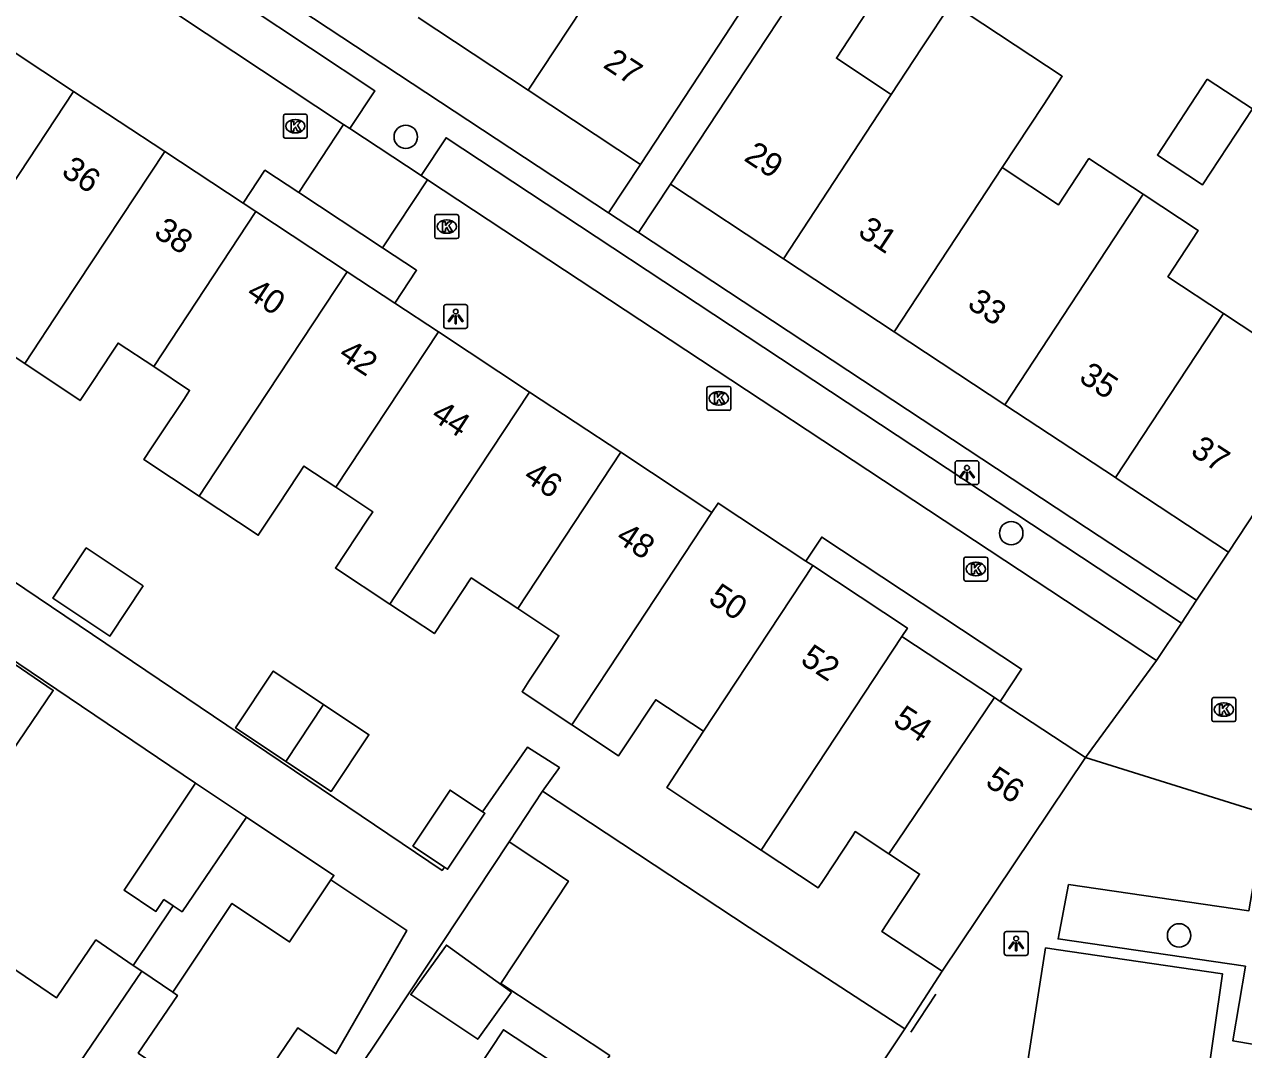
# Model space of a CAD drawing. Extents: x 159280 to 160375, y 384531 to 385872.
# Drawn here: x 159929.1 to 159980, y 384791.6 to 384834.5 of the extents above; entities that cross this region are included whole.
import ezdxf

# ---------------------------------------------------------------- set-up
doc = ezdxf.new("R2010")
doc.units = 0
for name, color, linetype in [('IMGEO_Boom', 7, 'Continuous'), ('IMGEO_Kolk', 7, 'Continuous'), ('IMGEO_Lichtpunt', 7, 'Continuous'), ('IMGEO_Muur', 7, 'Continuous'), ('IMGEO_Pand', 7, 'Continuous'), ('IMGEO_Pand_nummerreeks', 7, 'Continuous'), ('IMGEO_Rijbaan_lokaal_open', 7, 'Continuous'), ('IMGEO_Voetpad_open', 7, 'Continuous')]:
    doc.layers.add(name, color=color, linetype=linetype)

msp = doc.modelspace()

# ---------------------------------------------------------------- linework, layer by layer
at = {"layer": 'IMGEO_Boom'}
for centre in [(159945.015, 384829.786), (159970.33, 384813.225), (159977.346, 384796.416)]:
    msp.add_circle(centre, 0.489, dxfattribs=at)
at = {"layer": 'IMGEO_Kolk'}
for p, q in [((159939.897, 384829.802), (159939.897, 384830.654)), ((159939.972, 384830.728), (159940.824, 384830.728)), ((159940.898, 384830.654), (159940.898, 384829.802)), ((159940.385, 384830.508), (159940.41, 384830.508)), ((159940.824, 384829.728), (159939.972, 384829.728)), ((159940.408, 384829.948), (159940.383, 384829.948)), ((159946.303, 384826.534), (159947.155, 384826.534)), ((159946.228, 384825.608), (159946.228, 384826.46)), ((159946.716, 384826.314), (159946.741, 384826.314)), ((159947.229, 384826.46), (159947.229, 384825.608)), ((159947.155, 384825.534), (159946.303, 384825.534)), ((159946.739, 384825.754), (159946.714, 384825.754)), ((159957.606, 384818.431), (159957.606, 384819.283)), ((159957.681, 384819.357), (159958.533, 384819.357)), ((159958.094, 384819.137), (159958.119, 384819.137)), ((159958.607, 384819.283), (159958.607, 384818.431)), ((159958.533, 384818.357), (159957.681, 384818.357)), ((159958.117, 384818.577), (159958.092, 384818.577)), ((159968.346, 384811.3), (159968.346, 384812.152)), ((159968.421, 384812.226), (159969.273, 384812.226)), ((159968.834, 384812.006), (159968.859, 384812.006)), ((159969.347, 384812.152), (159969.347, 384811.3)), ((159969.273, 384811.226), (159968.421, 384811.226)), ((159968.857, 384811.446), (159968.832, 384811.446)), ((159978.716, 384805.426), (159978.716, 384806.278)), ((159978.791, 384806.352), (159979.643, 384806.352)), ((159979.204, 384806.132), (159979.229, 384806.132)), ((159979.717, 384806.278), (159979.717, 384805.426)), ((159979.643, 384805.352), (159978.791, 384805.352)), ((159979.227, 384805.572), (159979.202, 384805.572))]:
    msp.add_line(p, q, dxfattribs=at)
for points in [[(159939.897, 384829.802), (159939.897, 384830.654)], [(159939.972, 384830.728), (159940.824, 384830.728)], [(159940.898, 384830.654), (159940.898, 384829.802)], [(159940.218, 384830.428), (159940.341, 384830.428), (159940.341, 384830.277), (159940.471, 384830.428), (159940.635, 384830.428), (159940.489, 384830.277), (159940.642, 384830.028), (159940.49, 384830.028), (159940.405, 384830.192), (159940.341, 384830.125), (159940.341, 384830.028), (159940.218, 384830.028), (159940.218, 384830.428)], [(159940.824, 384829.728), (159939.972, 384829.728)], [(159946.303, 384826.534), (159947.155, 384826.534)], [(159946.228, 384825.608), (159946.228, 384826.46)], [(159946.549, 384826.234), (159946.672, 384826.234), (159946.672, 384826.083), (159946.802, 384826.234), (159946.966, 384826.234), (159946.82, 384826.083), (159946.973, 384825.834), (159946.821, 384825.834), (159946.736, 384825.998), (159946.672, 384825.931), (159946.672, 384825.834), (159946.549, 384825.834), (159946.549, 384826.234)], [(159947.229, 384826.46), (159947.229, 384825.608)], [(159947.155, 384825.534), (159946.303, 384825.534)], [(159957.606, 384818.431), (159957.606, 384819.283)], [(159957.681, 384819.357), (159958.533, 384819.357)], [(159957.927, 384819.057), (159958.05, 384819.057), (159958.05, 384818.906), (159958.18, 384819.057), (159958.344, 384819.057), (159958.198, 384818.906), (159958.351, 384818.657), (159958.199, 384818.657), (159958.114, 384818.821), (159958.05, 384818.754), (159958.05, 384818.657), (159957.927, 384818.657), (159957.927, 384819.057)], [(159958.607, 384819.283), (159958.607, 384818.431)], [(159958.533, 384818.357), (159957.681, 384818.357)], [(159968.346, 384811.3), (159968.346, 384812.152)], [(159968.421, 384812.226), (159969.273, 384812.226)], [(159968.667, 384811.926), (159968.79, 384811.926), (159968.79, 384811.775), (159968.92, 384811.926), (159969.084, 384811.926), (159968.938, 384811.775), (159969.091, 384811.526), (159968.939, 384811.526), (159968.854, 384811.69), (159968.79, 384811.623), (159968.79, 384811.526), (159968.667, 384811.526), (159968.667, 384811.926)], [(159969.347, 384812.152), (159969.347, 384811.3)], [(159969.273, 384811.226), (159968.421, 384811.226)], [(159978.716, 384805.426), (159978.716, 384806.278)], [(159978.791, 384806.352), (159979.643, 384806.352)], [(159979.717, 384806.278), (159979.717, 384805.426)], [(159979.037, 384806.052), (159979.16, 384806.052), (159979.16, 384805.901), (159979.29, 384806.052), (159979.454, 384806.052), (159979.308, 384805.901), (159979.461, 384805.652), (159979.309, 384805.652), (159979.224, 384805.816), (159979.16, 384805.749), (159979.16, 384805.652), (159979.037, 384805.652), (159979.037, 384806.052)], [(159979.643, 384805.352), (159978.791, 384805.352)]]:
    msp.add_lwpolyline(points, dxfattribs=at)
for centre, start, end in [((159939.974, 384830.652), 91.552, 178.448), ((159939.974, 384830.652), 91.552, 178.448), ((159940.822, 384830.652), 1.552, 88.448), ((159940.822, 384830.652), 1.552, 88.448), ((159939.974, 384829.804), 181.552, 268.448), ((159939.974, 384829.804), 181.552, 268.448), ((159940.822, 384829.804), 271.552, 358.448), ((159940.822, 384829.804), 271.552, 358.448), ((159946.305, 384826.458), 91.552, 178.448), ((159946.305, 384826.458), 91.552, 178.448), ((159947.153, 384826.458), 1.552, 88.448), ((159947.153, 384826.458), 1.552, 88.448), ((159946.305, 384825.61), 181.552, 268.448), ((159946.305, 384825.61), 181.552, 268.448), ((159947.153, 384825.61), 271.552, 358.448), ((159947.153, 384825.61), 271.552, 358.448), ((159957.683, 384819.281), 91.552, 178.448), ((159957.683, 384819.281), 91.552, 178.448), ((159958.531, 384819.281), 1.552, 88.448), ((159958.531, 384819.281), 1.552, 88.448), ((159957.683, 384818.433), 181.552, 268.448), ((159957.683, 384818.433), 181.552, 268.448), ((159958.531, 384818.433), 271.552, 358.448), ((159958.531, 384818.433), 271.552, 358.448), ((159968.423, 384812.15), 91.552, 178.448), ((159968.423, 384812.15), 91.552, 178.448), ((159969.271, 384812.15), 1.552, 88.448), ((159969.271, 384812.15), 1.552, 88.448), ((159968.423, 384811.302), 181.552, 268.448), ((159968.423, 384811.302), 181.552, 268.448), ((159969.271, 384811.302), 271.552, 358.448), ((159969.271, 384811.302), 271.552, 358.448), ((159978.793, 384806.276), 91.552, 178.448), ((159978.793, 384806.276), 91.552, 178.448), ((159979.641, 384806.276), 1.552, 88.448), ((159979.641, 384806.276), 1.552, 88.448), ((159978.793, 384805.428), 181.552, 268.448), ((159978.793, 384805.428), 181.552, 268.448), ((159979.641, 384805.428), 271.552, 358.448), ((159979.641, 384805.428), 271.552, 358.448)]:
    msp.add_arc(centre, 0.0765, start, end, dxfattribs=at)
for centre, major_axis, ratio, start_param, end_param in [((159940.384, 384830.228), (-0.387, 0.002), 0.722429, 4.712389, 7.853982), ((159940.409, 384830.228), (-0.39, 0.002), 0.717154, 1.570796, 4.712389), ((159946.715, 384826.034), (-0.387, 0.002), 0.722429, 4.712389, 7.853982), ((159946.74, 384826.034), (-0.39, 0.002), 0.717154, 1.570796, 4.712389), ((159958.093, 384818.857), (-0.387, 0.002), 0.722429, 4.712389, 7.853982), ((159958.118, 384818.857), (-0.39, 0.002), 0.717154, 1.570796, 4.712389), ((159968.833, 384811.726), (-0.387, 0.002), 0.722429, 4.712389, 7.853982), ((159968.858, 384811.726), (-0.39, 0.002), 0.717154, 1.570796, 4.712389), ((159979.203, 384805.852), (-0.387, 0.002), 0.722429, 4.712389, 7.853982), ((159979.228, 384805.852), (-0.39, 0.002), 0.717154, 1.570796, 4.712389)]:
    msp.add_ellipse(centre, major_axis=major_axis, ratio=ratio, start_param=start_param, end_param=end_param, dxfattribs=at)
at = {"layer": 'IMGEO_Lichtpunt'}
for p, q in [((159946.606, 384822.684), (159946.606, 384821.877)), ((159946.606, 384822.684), (159946.606, 384821.877)), ((159947.508, 384822.779), (159946.7, 384822.779)), ((159947.508, 384822.779), (159946.7, 384822.779)), ((159947.602, 384821.877), (159947.602, 384822.684)), ((159947.602, 384821.877), (159947.602, 384822.684)), ((159946.7, 384821.783), (159947.508, 384821.783)), ((159946.7, 384821.783), (159947.508, 384821.783)), ((159967.979, 384816.157), (159967.979, 384815.35)), ((159967.979, 384816.157), (159967.979, 384815.35)), ((159968.881, 384816.252), (159968.073, 384816.252)), ((159968.881, 384816.252), (159968.073, 384816.252)), ((159968.975, 384815.35), (159968.975, 384816.157)), ((159968.975, 384815.35), (159968.975, 384816.157)), ((159968.073, 384815.256), (159968.881, 384815.256)), ((159968.073, 384815.256), (159968.881, 384815.256)), ((159970.036, 384796.486), (159970.036, 384795.679)), ((159970.036, 384796.486), (159970.036, 384795.679)), ((159970.938, 384796.581), (159970.13, 384796.581)), ((159970.938, 384796.581), (159970.13, 384796.581)), ((159971.032, 384795.679), (159971.032, 384796.486)), ((159971.032, 384795.679), (159971.032, 384796.486)), ((159970.13, 384795.585), (159970.938, 384795.585)), ((159970.13, 384795.585), (159970.938, 384795.585))]:
    msp.add_line(p, q, dxfattribs=at)
for points in [[(159946.98, 384822.348), (159947.019, 384822.32), (159946.831, 384822.058), (159946.793, 384822.085), (159946.98, 384822.348)], [(159947.082, 384822.3), (159947.129, 384822.3), (159947.129, 384821.978), (159947.082, 384821.978), (159947.082, 384822.3)], [(159947.192, 384822.32), (159947.23, 384822.347), (159947.417, 384822.085), (159947.378, 384822.057), (159947.192, 384822.32)], [(159968.353, 384815.821), (159968.392, 384815.793), (159968.204, 384815.531), (159968.166, 384815.558), (159968.353, 384815.821)], [(159968.565, 384815.793), (159968.603, 384815.82), (159968.79, 384815.558), (159968.751, 384815.53), (159968.565, 384815.793)], [(159968.455, 384815.773), (159968.502, 384815.773), (159968.502, 384815.451), (159968.455, 384815.451), (159968.455, 384815.773)], [(159970.41, 384796.15), (159970.449, 384796.122), (159970.261, 384795.86), (159970.223, 384795.887), (159970.41, 384796.15)], [(159970.512, 384796.102), (159970.559, 384796.102), (159970.559, 384795.78), (159970.512, 384795.78), (159970.512, 384796.102)], [(159970.622, 384796.122), (159970.66, 384796.149), (159970.847, 384795.887), (159970.808, 384795.859), (159970.622, 384796.122)]]:
    msp.add_lwpolyline(points, dxfattribs=at)
for centre in [(159947.105, 384822.482), (159968.478, 384815.955), (159970.535, 384796.284)]:
    msp.add_circle(centre, 0.0994, dxfattribs=at)
for centre, start, end in [((159946.7, 384822.684), 90, 180), ((159946.7, 384822.684), 90, 180), ((159947.508, 384822.684), 0, 90), ((159947.508, 384822.684), 0, 90), ((159946.7, 384821.877), 180, 270), ((159946.7, 384821.877), 180, 270), ((159947.508, 384821.877), 270, 0), ((159947.508, 384821.877), 270, 360), ((159968.073, 384816.157), 90, 180), ((159968.073, 384816.157), 90, 180), ((159968.881, 384816.157), 0, 90), ((159968.881, 384816.157), 0, 90), ((159968.073, 384815.35), 180, 270), ((159968.073, 384815.35), 180, 270), ((159968.881, 384815.35), 270, 0), ((159968.881, 384815.35), 270, 360), ((159970.13, 384796.486), 90, 180), ((159970.13, 384796.486), 90, 180), ((159970.938, 384796.486), 0, 90), ((159970.938, 384796.486), 0, 90), ((159970.13, 384795.679), 180, 270), ((159970.13, 384795.679), 180, 270), ((159970.938, 384795.679), 270, 0), ((159970.938, 384795.679), 270, 360)]:
    msp.add_arc(centre, 0.0946, start, end, dxfattribs=at)
at = {"layer": 'IMGEO_Muur'}
msp.add_lwpolyline([(159966.134, 384792.374), (159967.181, 384793.96)], dxfattribs=at)
at = {"layer": 'IMGEO_Pand'}
for points in [[(159954.678, 384838.621), (159950.128, 384831.733)], [(159960.617, 384837.454), (159957.568, 384832.811), (159954.823, 384828.631)], [(159956.077, 384827.802), (159958.828, 384831.978), (159961.875, 384836.605)], [(159961.875, 384836.605), (159964.296, 384835.01), (159963.018, 384833.07), (159965.315, 384831.557)], [(159965.315, 384831.557), (159966.592, 384833.497), (159967.825, 384835.37), (159972.463, 384832.317), (159971.688, 384831.14), (159969.951, 384828.503)], [(159945.538, 384834.766), (159950.128, 384831.733)], [(159927.31, 384834.199), (159931.124, 384831.685)], [(159978.525, 384832.194), (159980.413, 384830.951), (159978.324, 384827.779), (159976.437, 384829.022), (159978.525, 384832.194)], [(159926.861, 384825.23), (159926.972, 384825.394), (159931.124, 384831.685)], [(159931.124, 384831.685), (159934.937, 384829.172)], [(159950.128, 384831.733), (159954.823, 384828.631)], [(159965.315, 384831.557), (159960.804, 384824.688)], [(159929.088, 384820.31), (159930.67, 384822.707), (159934.937, 384829.172)], [(159934.937, 384829.172), (159938.221, 384827.008)], [(159969.951, 384828.503), (159972.309, 384826.95), (159973.579, 384828.878), (159975.848, 384827.384)], [(159965.43, 384821.641), (159969.951, 384828.503)], [(159956.077, 384827.802), (159960.804, 384824.688)], [(159970.058, 384818.593), (159972.805, 384822.764), (159975.848, 384827.384)], [(159975.848, 384827.384), (159978.15, 384825.868), (159976.879, 384823.939), (159979.204, 384822.408)], [(159938.75, 384826.659), (159934.478, 384820.185)], [(159938.75, 384826.659), (159938.221, 384827.008)], [(159942.564, 384824.145), (159938.75, 384826.659)], [(159929.088, 384820.31), (159926.679, 384821.889), (159927.119, 384822.553), (159928.021, 384823.915), (159928.273, 384824.295), (159926.861, 384825.23)], [(159960.804, 384824.688), (159965.43, 384821.641)], [(159936.376, 384814.77), (159936.695, 384815.254), (159938.286, 384817.663), (159942.564, 384824.145)], [(159944.558, 384822.831), (159942.564, 384824.145)], [(159944.558, 384822.831), (159946.377, 384821.632)], [(159979.204, 384822.408), (159981.467, 384820.917), (159982.757, 384822.875), (159985.221, 384821.252)], [(159974.685, 384815.546), (159979.204, 384822.408)], [(159942.094, 384815.142), (159946.377, 384821.632)], [(159946.377, 384821.632), (159950.19, 384819.119)], [(159965.43, 384821.641), (159970.058, 384818.593)], [(159934.478, 384820.185), (159932.99, 384821.17), (159932.74, 384820.792), (159931.9, 384819.524), (159931.397, 384818.763), (159929.088, 384820.31)], [(159985.221, 384821.252), (159979.412, 384812.432)], [(159936.376, 384814.77), (159934.066, 384816.3), (159934.386, 384816.784), (159934.723, 384817.293), (159935.73, 384818.813), (159935.98, 384819.191), (159934.478, 384820.185)], [(159944.346, 384810.264), (159945.901, 384812.62), (159950.19, 384819.119)], [(159950.19, 384819.119), (159954.004, 384816.605)], [(159970.058, 384818.593), (159974.685, 384815.546)], [(159954.004, 384816.605), (159949.694, 384810.077)], [(159954.004, 384816.605), (159957.817, 384814.092)], [(159942.094, 384815.142), (159940.759, 384816.025), (159940.522, 384815.667), (159939.683, 384814.401), (159938.845, 384813.135), (159936.376, 384814.77)], [(159974.685, 384815.546), (159974.797, 384815.472), (159979.412, 384812.432)], [(159944.346, 384810.264), (159942.075, 384811.769), (159943.396, 384813.764), (159943.633, 384814.122), (159942.094, 384815.142)], [(159957.817, 384814.092), (159958.074, 384814.482), (159961.746, 384812.058)], [(159957.817, 384814.092), (159953.506, 384807.56), (159951.959, 384805.217)], [(159934.041, 384811.025), (159932.646, 384808.925), (159930.262, 384810.508), (159931.658, 384812.609), (159934.041, 384811.025)], [(159962.032, 384811.87), (159957.463, 384804.947)], [(159961.746, 384812.058), (159962.032, 384811.87)], [(159962.032, 384811.87), (159965.988, 384809.258), (159965.759, 384808.909)], [(159949.694, 384810.077), (159947.756, 384811.356), (159946.214, 384809.027), (159944.346, 384810.264)], [(159951.959, 384805.217), (159949.878, 384806.6), (159950.166, 384807.036), (159951.317, 384808.779), (159951.421, 384808.936), (159949.694, 384810.077)], [(159959.868, 384799.982), (159961.42, 384802.335), (159965.759, 384808.909)], [(159965.759, 384808.909), (159969.629, 384806.354)], [(159923.414, 384804.015), (159925.029, 384802.918), (159928.425, 384807.915), (159930.276, 384806.657), (159927.013, 384801.855), (159927.295, 384801.663)], [(159940.005, 384803.688), (159937.898, 384805.092), (159939.478, 384807.464), (159941.575, 384806.067)], [(159957.463, 384804.947), (159955.465, 384806.267), (159955.345, 384806.085), (159954.326, 384804.547), (159953.915, 384803.926), (159951.959, 384805.217)], [(159969.629, 384806.354), (159965.571, 384800.362), (159965.212, 384799.832)], [(159969.868, 384806.197), (159969.629, 384806.354)], [(159973.437, 384803.848), (159969.868, 384806.197)], [(159941.575, 384806.067), (159943.472, 384804.803), (159941.891, 384802.431), (159940.005, 384803.688)], [(159941.575, 384806.067), (159940.005, 384803.688)], [(159959.868, 384799.982), (159957.564, 384801.509), (159955.929, 384802.598), (159957.463, 384804.947)], [(159967.447, 384794.918), (159973.437, 384803.848)], [(159935.288, 384797.657), (159934.902, 384797.915), (159934.57, 384797.417), (159933.239, 384798.305), (159936.223, 384802.782)], [(159938.354, 384801.362), (159936.223, 384802.782)], [(159946.632, 384799.271), (159945.311, 384800.152), (159946.868, 384802.488), (159948.23, 384801.58)], [(159950.738, 384802.448), (159949.334, 384800.325)], [(159950.738, 384802.448), (159959.369, 384796.743), (159965.877, 384792.509)], [(159946.632, 384799.271), (159946.764, 384799.183), (159948.321, 384801.519), (159948.23, 384801.58)], [(159938.354, 384801.362), (159935.663, 384797.407), (159935.288, 384797.657)], [(159941.887, 384798.741), (159942.01, 384798.925), (159938.354, 384801.362)], [(159965.212, 384799.832), (159963.81, 384800.757), (159963.702, 384800.593), (159962.464, 384798.718), (159962.255, 384798.401), (159959.868, 384799.982)], [(159949.334, 384800.325), (159951.812, 384798.686), (159948.987, 384794.413), (159953.54, 384791.402)], [(159965.212, 384799.832), (159966.497, 384798.983), (159966.389, 384798.819), (159965.309, 384797.183), (159964.915, 384796.586), (159967.447, 384794.918)], [(159935.276, 384794.044), (159937.75, 384797.752), (159940.157, 384796.147), (159941.887, 384798.741)], [(159935.288, 384797.657), (159933.625, 384795.166)], [(159928.451, 384795.152), (159930.42, 384793.813), (159932.062, 384796.228), (159933.625, 384795.166)], [(159949.442, 384794.049), (159946.714, 384796.014), (159945.225, 384793.948), (159948.023, 384792.08), (159949.442, 384794.049)], [(159933.975, 384794.928), (159927.866, 384785.95)], [(159933.625, 384795.166), (159933.975, 384794.928)], [(159933.975, 384794.928), (159935.276, 384794.044)], [(159935.876, 384789.676), (159936.022, 384790.008), (159933.829, 384791.499), (159935.47, 384793.912), (159935.276, 384794.044)], [(159935.876, 384789.676), (159937.7, 384788.436), (159940.499, 384792.553), (159942.089, 384791.472)], [(159953.54, 384791.402), (159953.434, 384791.241), (159953.862, 384790.958), (159953.122, 384789.833), (159949.098, 384792.479), (159946.931, 384789.184), (159947.328, 384788.922)], [(159965.877, 384792.509), (159961.702, 384786.245)]]:
    msp.add_lwpolyline(points, dxfattribs=at)
at = {"layer": 'IMGEO_Rijbaan_lokaal_open'}
for points in [[(159924.059, 384842.46), (159942.418, 384830.305)], [(159940.541, 384827.456), (159942.418, 384830.305)], [(159942.418, 384830.305), (159942.677, 384830.134)], [(159942.677, 384830.134), (159945.658, 384828.169)], [(159938.221, 384827.008), (159939.13, 384828.386), (159940.541, 384827.456)], [(159945.658, 384828.169), (159945.925, 384827.993)], [(159945.925, 384827.993), (159944.048, 384825.145)], [(159976.403, 384807.903), (159945.925, 384827.993)], [(159944.048, 384825.145), (159940.541, 384827.456)], [(159944.048, 384825.145), (159945.467, 384824.209), (159944.558, 384822.831)], [(159961.746, 384812.058), (159962.409, 384813.061), (159970.759, 384807.547), (159969.868, 384806.197)], [(159976.403, 384807.903), (159973.437, 384803.848)]]:
    msp.add_lwpolyline(points, dxfattribs=at)
at = {"layer": 'IMGEO_Voetpad_open'}
for points in [[(159953.493, 384826.611), (159888.95, 384869.106), (159890.199, 384870.983)], [(159924.875, 384844.2), (159943.718, 384831.713), (159942.677, 384830.134)], [(159945.658, 384828.169), (159946.698, 384829.747), (159977.441, 384809.465)], [(159954.823, 384828.631), (159953.493, 384826.611)], [(159954.748, 384825.784), (159956.077, 384827.802)], [(159954.748, 384825.784), (159953.493, 384826.611)], [(159978.078, 384810.424), (159973.48, 384813.451), (159954.748, 384825.784)], [(159936.223, 384802.782), (159904.008, 384824.524)], [(159911.14, 384822.889), (159911.948, 384822.357), (159914.544, 384820.567), (159924.57, 384813.932), (159946.537, 384799.134), (159946.632, 384799.271)], [(159979.412, 384812.432), (159978.078, 384810.424)], [(159978.078, 384810.424), (159977.441, 384809.465)], [(159977.441, 384809.465), (159976.403, 384807.903)], [(159948.23, 384801.58), (159950.101, 384804.283), (159951.438, 384803.432), (159950.738, 384802.448)], [(159973.437, 384803.848), (159984.8, 384800.306)], [(159949.334, 384800.325), (159943.736, 384791.88), (159937.33, 384782.362)], [(159980.126, 384795.133), (159972.287, 384796.274), (159972.726, 384798.542), (159980.267, 384797.447), (159980.654, 384799.704), (159982.388, 384799.407), (159981.318, 384791.722), (159979.593, 384792.018), (159980.126, 384795.133)], [(159942.089, 384791.472), (159945.066, 384796.62), (159941.887, 384798.741)], [(159970.848, 384790.012), (159971.767, 384795.895), (159972.201, 384795.832), (159979.158, 384794.819), (159978.451, 384789.863)], [(159967.447, 384794.918), (159965.877, 384792.509)]]:
    msp.add_lwpolyline(points, dxfattribs=at)

# ---------------------------------------------------------------- texts
at = {"layer": 'IMGEO_Pand_nummerreeks'}
for s, rotation, p in [('27', 326.545, (159953.22, 384832.71)), ('29', 326.6284, (159959.107, 384828.824)), ('36', 326.5736, (159930.568, 384828.207)), ('38', 326.5736, (159934.432, 384825.655)), ('31', 326.6309, (159963.868, 384825.688)), ('40', 326.5736, (159938.295, 384823.106)), ('33', 326.6284, (159968.441, 384822.676)), ('42', 326.5736, (159942.153, 384820.559)), ('35', 326.6284, (159973.108, 384819.602)), ('44', 326.5736, (159946.019, 384818.008)), ('37', 326.6284, (159977.775, 384816.528)), ('46', 326.5736, (159949.881, 384815.459)), ('48', 326.5736, (159953.746, 384812.907)), ('50', 326.5736, (159957.609, 384810.357)), ('52', 326.5736, (159961.467, 384807.811)), ('54', 326.5736, (159965.332, 384805.26)), ('56', 326.5736, (159969.195, 384802.711))]:
    msp.add_text(s, height=1, rotation=rotation, dxfattribs=at).set_placement(p)

doc.saveas('drawing.dxf')
